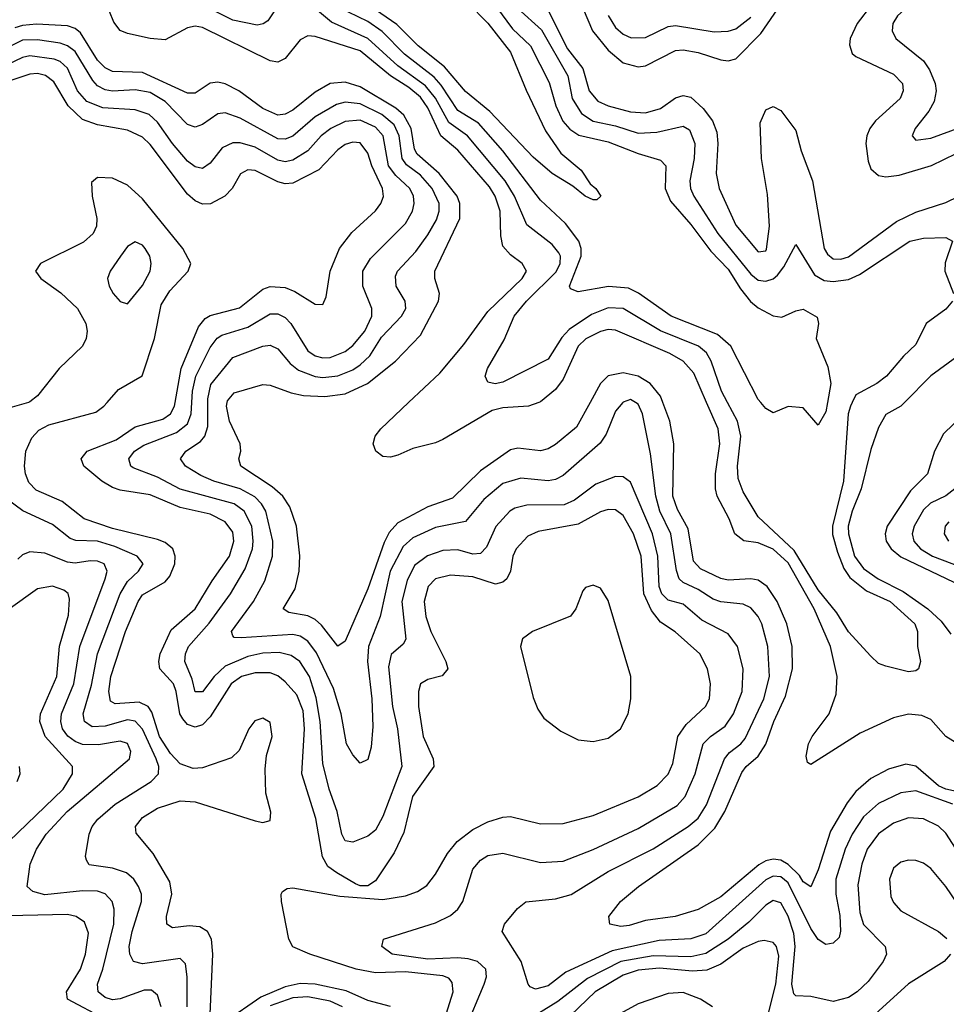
# Model space of a CAD drawing. Header units: inches. Extents: x 990535 to 1117859, y 769386 to 892122.
# Tile 516 of 656: x 1062763 to 1065231, y 828396 to 831020. Entities that reach past the tile are written whole.
import ezdxf

# ---------------------------------------------------------------- set-up
doc = ezdxf.new("R2010")
doc.units = ezdxf.units.IN
doc.header["$MEASUREMENT"] = 0
doc.layers.add('B0862', color=7, linetype='Continuous')
doc.layers.add('B0863', color=7, linetype='Continuous')

msp = doc.modelspace()

# ---------------------------------------------------------------- linework, layer by layer
at = {"layer": 'B0862', "color": 5}
for points, elevation in [([(1062785.7, 830000), (1062730, 829983.4), (1062630, 829983.7), (1062607.6, 829972.4), (1062598.5, 829941.5), (1062599, 829890), (1062621, 829770), (1062610, 829709.7), (1062590, 829679.9), (1062570, 829677.5), (1062550, 829684.9), (1062530, 829701), (1062478.4, 829790), (1062376, 829930), (1062340.4, 829960.4), (1062287.9, 829987.9), (1062273.2, 830000)], 2720), ([(1063269.9, 828369.9), (1063277.4, 828530), (1063273.3, 828570), (1063262.6, 828590), (1063242.5, 828602.5), (1063214.2, 828605.8), (1063170, 828600.4), (1063154.4, 828610), (1063153.6, 828630), (1063168, 828690), (1063162.8, 828722.8), (1063117.9, 828797.9), (1063072.6, 828852.6), (1063071.5, 828870), (1063090, 828894.2), (1063130, 828919.3), (1063190, 828938.2), (1063230, 828935.8), (1063390, 828884.9), (1063410, 828881), (1063430, 828886.3), (1063431.3, 828908.7), (1063418.5, 828958.5), (1063416.8, 829023.2), (1063420.5, 829059.5), (1063434.9, 829110), (1063430, 829146.8), (1063410, 829158.7), (1063388.7, 829151.3), (1063373, 829130), (1063347.2, 829072.8), (1063327.2, 829052.8), (1063250, 829026.3), (1063224.4, 829024.4), (1063190, 829036.8), (1063164.4, 829064.4), (1063134.8, 829110), (1063114.5, 829174.5), (1063104.4, 829190), (1063081, 829201), (1063017, 829197), (1063004.2, 829204.2), (1062999.8, 829230), (1063005.6, 829270), (1063044.4, 829390), (1063078.1, 829470), (1063090, 829487.8), (1063150, 829522), (1063162.9, 829537.1), (1063175.6, 829570), (1063177.2, 829590), (1063170.9, 829610), (1063150, 829626.9), (1063130, 829634.9), (1063010, 829664.3), (1062934, 829690), (1062876, 829736), (1062806.6, 829766.6), (1062787.1, 829787.1), (1062778.3, 829810), (1062775.4, 829830), (1062779.3, 829870), (1062794.6, 829905.4), (1062813.8, 829926.2), (1062839.9, 829940.1), (1062965.7, 829974.3), (1062986.5, 829990), (1062995.4, 830000)], 2720), ([(1063898.4, 828370), (1063917.2, 828430), (1063914.6, 828454.6), (1063905.9, 828465.9), (1063890, 828472.2), (1063790, 828483), (1063710, 828480.2), (1063659.1, 828490), (1063535.5, 828530), (1063489.9, 828549.9), (1063479.8, 828570), (1063460.3, 828670), (1063459.2, 828690), (1063462.9, 828697.1), (1063474.7, 828705.3), (1063490, 828707), (1063615.3, 828684.7), (1063730, 828675.8), (1063790, 828685), (1063822.7, 828697.3), (1063846.9, 828713.1), (1063870, 828742.9), (1063901.8, 828798.2), (1063928.4, 828830), (1063970, 828862.2), (1064010, 828882.1), (1064050, 828895.3), (1064070, 828896.4), (1064150, 828877.5), (1064210, 828878.3), (1064290, 828899.4), (1064410, 828949.3), (1064461, 828979), (1064490.2, 829009.8), (1064502.2, 829037.8), (1064515.7, 829110), (1064538.4, 829141.6), (1064589.9, 829190), (1064599.9, 829210), (1064602.8, 829250), (1064595.1, 829290), (1064574.8, 829330), (1064509, 829389), (1064470, 829414.3), (1064446, 829446), (1064425.1, 829490), (1064418.2, 829590), (1064397.9, 829650), (1064370, 829698.6), (1064350, 829713.6), (1064330, 829715.1), (1064310, 829708.7), (1064250, 829676), (1064144, 829656), (1064115.9, 829644.1), (1064085.1, 829610), (1064076.3, 829590), (1064069.6, 829550), (1064060.1, 829530), (1064050, 829521.3), (1064030, 829515.9), (1063970, 829535.6), (1063910, 829539.6), (1063870.4, 829529.6), (1063850.7, 829509.3), (1063840.2, 829470), (1063844.2, 829430), (1063857.8, 829390), (1063898.2, 829310), (1063903.2, 829290), (1063888.3, 829271.7), (1063850, 829262), (1063830.2, 829250), (1063825.1, 829230), (1063825.2, 829190), (1063837.2, 829110), (1063863.8, 829050), (1063866.2, 829030), (1063809.4, 828950), (1063785.6, 828854.4), (1063759.9, 828800.1), (1063710, 828725), (1063690, 828712), (1063670, 828712.1), (1063657.3, 828717.3), (1063607, 828747), (1063583.8, 828763.8), (1063569.3, 828789.3), (1063551.3, 828891.3), (1063514, 829010), (1063521.3, 829130), (1063517.9, 829177.9), (1063501, 829221), (1063470, 829255.2), (1063450, 829271.1), (1063430, 829279.1), (1063390, 829279.8), (1063353.1, 829270), (1063326.3, 829250), (1063270, 829162.2), (1063250, 829140.7), (1063230, 829134.5), (1063210, 829141.9), (1063196.9, 829156.9), (1063189, 829170), (1063179.3, 829230), (1063172, 829250), (1063135.6, 829290), (1063133.2, 829310), (1063137.1, 829330), (1063165.7, 829394.3), (1063230, 829450.5), (1063274.9, 829525.1), (1063321.8, 829590), (1063333.4, 829630), (1063330, 829654), (1063310, 829682), (1063270, 829702.2), (1063190, 829720.4), (1063110, 829753.8), (1063030, 829765.9), (1063010, 829773.4), (1062981.1, 829790), (1062933.1, 829830), (1062926.1, 829850), (1062942.1, 829870), (1063019.3, 829900.7), (1063070, 829935.4), (1063144.2, 829955.8), (1063164.6, 829970), (1063175.3, 829990), (1063177.1, 830000)], 2680), ([(1063949.1, 828329.1), (1063999.7, 828450), (1064006.1, 828470), (1064004.3, 828490), (1063981.8, 828510), (1063957.4, 828517.4), (1063930, 828520.3), (1063850, 828516.6), (1063754.5, 828530), (1063727.4, 828550), (1063731.5, 828570), (1063870, 828613.6), (1063910, 828633), (1063929.9, 828650), (1063942.7, 828670), (1063970, 828756.5), (1063990, 828780.1), (1064010, 828792.7), (1064050, 828798.8), (1064150, 828773.8), (1064210, 828777.8), (1064290, 828809.2), (1064410, 828864.9), (1064513.7, 828926.3), (1064535.3, 828950), (1064562, 829010), (1064583.4, 829090), (1064603, 829110), (1064642.3, 829137.7), (1064664.2, 829170), (1064686.9, 829230), (1064689.5, 829290), (1064674.6, 829350), (1064650, 829383.4), (1064579.6, 829419.6), (1064530, 829462.1), (1064490, 829472.8), (1064473.1, 829490), (1064465.9, 829510), (1064462.8, 829590), (1064448.7, 829650), (1064390, 829787.4), (1064370, 829801.7), (1064350, 829802.6), (1064297.8, 829782.2), (1064240.4, 829739.6), (1064213.1, 829726.9), (1064113.3, 829726.7), (1064081.6, 829718.4), (1064068.3, 829710), (1064031, 829669), (1064005.7, 829614.3), (1063990, 829597.1), (1063970, 829596), (1063930, 829607.2), (1063890, 829605.4), (1063848.5, 829591.5), (1063814.3, 829565.7), (1063794.4, 829525.6), (1063780.7, 829470), (1063790.8, 829369.2), (1063783.7, 829356.3), (1063752, 829328), (1063744.8, 829295.2), (1063755.4, 829190), (1063768.7, 829130), (1063780.6, 829030), (1063730, 828896.5), (1063710, 828860.3), (1063690, 828844.4), (1063650, 828828.1), (1063630, 828832.1), (1063621.1, 828850), (1063608.5, 828910), (1063587, 828970), (1063570, 829037.6), (1063562.8, 829150), (1063552.5, 829212.5), (1063534.3, 829270), (1063508.5, 829310), (1063486, 829326), (1063454, 829334), (1063410, 829332.2), (1063370, 829323.1), (1063310, 829297.5), (1063280.6, 829270), (1063250, 829229.2), (1063230, 829228.6), (1063222.4, 829262.4), (1063202.2, 829310), (1063203.9, 829330), (1063212, 829350), (1063267.7, 829412.3), (1063324.2, 829490), (1063363.5, 829556.5), (1063382.5, 829610), (1063384.9, 829630), (1063380.7, 829670), (1063360.3, 829710), (1063334.2, 829730), (1063190, 829768.6), (1063130, 829800.5), (1063065.3, 829825.3), (1063058.3, 829830), (1063053.1, 829850), (1063068.8, 829870), (1063093.5, 829886.5), (1063180.4, 829919.6), (1063210, 829942.7), (1063219.6, 829970), (1063221.1, 830000)], 2660), ([(1064369.2, 830000), (1064350, 829976.8), (1064324.5, 829915.5), (1064308.5, 829891.5), (1064210, 829805), (1064190, 829794.6), (1064170, 829791.4), (1064097.9, 829797.9), (1064050, 829783.8), (1063998.9, 829741.1), (1063950, 829683.1), (1063870, 829666.7), (1063810, 829639), (1063784.2, 829615.8), (1063749.2, 829550), (1063722.6, 829430), (1063691.8, 829350), (1063689, 829310), (1063700.5, 829210), (1063703.5, 829136.5), (1063698.6, 829081.4), (1063690, 829048.2), (1063670, 829038.5), (1063650, 829061.1), (1063633.6, 829090), (1063618.9, 829170), (1063598.2, 829238.2), (1063553.1, 829333.1), (1063530, 829364.1), (1063510, 829377.2), (1063490, 829382.1), (1063352.7, 829372.7), (1063333.8, 829373.8), (1063330, 829378.4), (1063327.1, 829390), (1063385.5, 829470), (1063415.2, 829524.8), (1063435.8, 829590), (1063436.8, 829630), (1063418.2, 829710), (1063406.7, 829730), (1063388.6, 829748.6), (1063350, 829770), (1063279.4, 829790), (1063244.9, 829804.9), (1063204.3, 829830), (1063191.3, 829850), (1063205.6, 829870), (1063244, 829896), (1063255.7, 829910), (1063263.8, 829936.2), (1063263.7, 830000)], 2640), ([(1064282, 830000), (1064245.9, 829934.1), (1064190, 829887.9), (1064170, 829876), (1064150, 829871.4), (1064090, 829877.7), (1064070, 829873.5), (1063990, 829817.6), (1063915.5, 829744.5), (1063850, 829721.9), (1063770, 829678.9), (1063746.4, 829653.6), (1063733.2, 829626.8), (1063690, 829503.2), (1063630, 829363.9), (1063610, 829350.7), (1063566.8, 829406.8), (1063550, 829421.8), (1063530, 829431.1), (1063479.9, 829439.9), (1063464.1, 829450), (1063496.6, 829503.4), (1063506.7, 829550), (1063509, 829591), (1063499.7, 829670), (1063481.9, 829721.9), (1063463.8, 829750), (1063435.5, 829775.5), (1063351.4, 829830), (1063346.3, 829850), (1063351.6, 829870), (1063349.9, 829890), (1063321.5, 829950), (1063313.2, 829990), (1063315.2, 830000)], 2620), ([(1064145.2, 830000), (1064117.6, 829990), (1064050, 829985.8), (1064021.4, 829978.6), (1063890, 829901.4), (1063870, 829892.1), (1063810, 829877.3), (1063770, 829859.3), (1063750, 829854.2), (1063730, 829856), (1063711.3, 829870), (1063703.8, 829890), (1063709.1, 829910), (1063724.3, 829930), (1063798.7, 830000)], 2580), ([(1065248.5, 828930), (1065150, 828965.1), (1065110, 828960.1), (1065050, 828931.3), (1065010, 828895.6), (1064979.9, 828850), (1064961.7, 828810), (1064937, 828730), (1064936.3, 828690), (1064947.3, 828632.7), (1064948.9, 828591.1), (1064945.2, 828574.8), (1064930, 828559.5), (1064910, 828555.6), (1064890, 828568.7), (1064870, 828598.7), (1064810, 828719.8), (1064790, 828736.1), (1064770, 828738.2), (1064750, 828728.4), (1064590, 828584.1), (1064550, 828571.1), (1064466.2, 828566.2), (1064341, 828539), (1064217.6, 828482.4), (1064170, 828445.8), (1064136.4, 828436.4), (1064122.7, 828442.7), (1064116.8, 828450), (1064098.8, 828510), (1064048.2, 828590), (1064053.7, 828610), (1064088.6, 828651.4), (1064111, 828669), (1064190, 828677.3), (1064231.4, 828688.6), (1064330.6, 828750), (1064450, 828810.4), (1064543.1, 828870), (1064570, 828892.2), (1064592.5, 828927.5), (1064640.1, 829050), (1064653, 829067), (1064684, 829090), (1064695.5, 829104.5), (1064744.5, 829210), (1064759.8, 829270), (1064755.9, 829350), (1064739.5, 829410), (1064729.9, 829430), (1064710, 829453), (1064690, 829462.6), (1064630, 829468.9), (1064610, 829475.7), (1064570, 829501.5), (1064530, 829519.9), (1064519.2, 829530), (1064511.8, 829551.8), (1064497.1, 829650), (1064468.2, 829710), (1064456.8, 829750), (1064443.3, 829863.3), (1064421.4, 829970), (1064410, 829995.6), (1064402.7, 830000)], 2640), ([(1065290, 828956.4), (1065230, 828970), (1065210, 828978.8), (1065150, 829030.9), (1065123.5, 829036.5), (1065076.8, 829023.2), (1065030, 828997.6), (1064990, 828963.6), (1064967, 828933), (1064922.6, 828857.4), (1064890, 828754.6), (1064870, 828709.8), (1064850, 828722.5), (1064839.6, 828739.6), (1064810, 828768.6), (1064790, 828780), (1064770, 828782.9), (1064750, 828778.7), (1064732, 828768), (1064630, 828682.5), (1064570, 828649.1), (1064508.4, 828630), (1064430, 828619.9), (1064386.1, 828606.1), (1064364.1, 828604.1), (1064334.5, 828610), (1064332.1, 828630), (1064362.9, 828670), (1064411.2, 828710), (1064570, 828821.1), (1064614.6, 828865.4), (1064640.9, 828910), (1064686.1, 829013.9), (1064697.7, 829030), (1064730, 829057.5), (1064750, 829089.5), (1064771.6, 829150), (1064802.9, 829217.1), (1064821.5, 829290), (1064820.5, 829350), (1064806.2, 829410), (1064780.2, 829470), (1064753.9, 829510), (1064730, 829526), (1064710.2, 829530.2), (1064650, 829526.3), (1064630, 829530.5), (1064576.5, 829556.5), (1064557.5, 829577.5), (1064543.1, 829663.1), (1064514.6, 829714.6), (1064502.7, 829750), (1064505.2, 829890), (1064494.6, 829950), (1064476.2, 830000)], 2620), ([(1065266.7, 829086.7), (1065230, 829109.9), (1065190, 829154.8), (1065165.9, 829165.9), (1065130, 829169.2), (1065090, 829159.6), (1065001.2, 829118.8), (1064870, 829035.1), (1064861, 829041), (1064857.3, 829057.3), (1064864.3, 829090), (1064873.7, 829110), (1064918.7, 829170), (1064937.2, 829222.8), (1064939.9, 829270), (1064922.8, 829350), (1064878.9, 829450), (1064810, 829572.6), (1064770, 829609.3), (1064730, 829625.5), (1064691.4, 829631.4), (1064667.4, 829650), (1064652.4, 829690), (1064620.8, 829750), (1064615.7, 829770), (1064616.1, 829810), (1064627.9, 829890), (1064623.3, 829930), (1064592.4, 830000)], 2580), ([(1064980.4, 830000), (1064975.7, 829990), (1064969.2, 829970), (1064956.7, 829790), (1064928, 829670), (1064927.7, 829647.7), (1064940.8, 829600.8), (1064957.6, 829557.6), (1064973.8, 829533.8), (1065018.1, 829498.1), (1065081.6, 829470), (1065147.4, 829410), (1065154.3, 829390), (1065154.4, 829350), (1065162.4, 829310), (1065157.3, 829290), (1065150, 829285.1), (1065130, 829282.4), (1065070, 829296.9), (1065050, 829304.2), (1065030, 829323.5), (1064970, 829389), (1064939.1, 829439.1), (1064890, 829500.3), (1064825.3, 829605.3), (1064730, 829695.6), (1064690, 829761.8), (1064676.9, 829796.9), (1064675, 829830), (1064683.6, 829910), (1064674.6, 829950), (1064648, 830000)], 2560), ([(1064914.6, 830000), (1064910, 829974.5), (1064890, 829939.3), (1064850, 829985.2), (1064810, 829989.3), (1064770, 829972.7), (1064750, 829983.6), (1064736.5, 830000)], 2540), ([(1065119.5, 830000), (1065110, 829990.4), (1065070, 829967.9), (1065050, 829933.6), (1065030, 829874.8), (1065004, 829770), (1064979.8, 829710), (1064969.8, 829670), (1064970.4, 829649.6), (1064986.3, 829590), (1065010, 829557.7), (1065049.3, 829530), (1065116.1, 829496.1), (1065181.5, 829450), (1065217.1, 829417.1), (1065242.7, 829382.7)], 2580), ([(1065304.8, 829995.2), (1065223.7, 829916.3), (1065199.2, 829870), (1065180.8, 829810), (1065135.4, 829764.6), (1065073.1, 829670), (1065068.1, 829650), (1065071.1, 829630), (1065084.4, 829610), (1065110, 829588.8), (1065290, 829502.3)], 2620), ([(1065253.6, 829770), (1065230, 829751.1), (1065188.5, 829731.5), (1065170, 829713.9), (1065145.1, 829670), (1065139.9, 829650), (1065144.5, 829630), (1065161.9, 829610), (1065194.3, 829590), (1065330, 829539.3)], 2640), ([(1063208.6, 828390), (1063208.8, 828470), (1063204.1, 828504.1), (1063190, 828518.2), (1063090, 828504.6), (1063065.4, 828510), (1063055.6, 828530), (1063054.1, 828550), (1063061.9, 828590), (1063087.1, 828670), (1063086.8, 828690), (1063079.4, 828710), (1063066.6, 828730), (1063046.7, 828746.7), (1063010, 828758.9), (1062948, 828768), (1062940.4, 828780.4), (1062938, 828790), (1062947.9, 828850), (1062955.7, 828870), (1062970.5, 828890), (1063017.3, 828930), (1063112.6, 828990), (1063132.6, 829010), (1063133.3, 829030), (1063126.4, 829050), (1063089.3, 829129.3), (1063070.5, 829150.5), (1063050, 829153.9), (1062990, 829137.3), (1062955.9, 829135.9), (1062934.9, 829150), (1062931.6, 829170), (1062953.5, 829246.5), (1062969.7, 829330), (1063030.2, 829489.8), (1063050, 829522.6), (1063079, 829550), (1063091.6, 829570), (1063075.8, 829590), (1063016.3, 829616.3), (1062970, 829630), (1062912.5, 829632.5), (1062897.1, 829637.1), (1062850, 829675.1), (1062771.1, 829711.1), (1062730, 829741.5)], 2740), ([(1065237.8, 829682.2), (1065227.7, 829670), (1065224.9, 829650), (1065236.6, 829630)], 2660), ([(1063139.5, 828390), (1063130, 828420.3), (1063113.8, 828433.8), (1063094, 828434), (1063030, 828410.7), (1063010, 828407.9), (1062990, 828414.1), (1062971.5, 828430), (1062969.6, 828450), (1062984.1, 828490), (1063013.5, 828610), (1063014.7, 828650), (1063008.5, 828670), (1062990.5, 828690.5), (1062970, 828697.8), (1062930, 828698.7), (1062830, 828688), (1062797.2, 828697.2), (1062782.4, 828710), (1062790.5, 828770), (1062807.2, 828810), (1062832.8, 828850), (1062889.1, 828910), (1063054.8, 829050), (1063058.7, 829070), (1063050, 829091.3), (1063030, 829097.9), (1062972.1, 829087.9), (1062930, 829088.9), (1062910, 829096.3), (1062890.7, 829110.7), (1062877, 829130), (1062871.9, 829150), (1062874.3, 829170), (1062907.1, 829250), (1062923.2, 829350), (1062990.4, 829530.4), (1062995.6, 829550), (1062987.2, 829570), (1062970, 829577.3), (1062950, 829578.3), (1062910, 829571.5), (1062890, 829574.4), (1062830, 829598.7), (1062790, 829601.8), (1062770, 829593.7), (1062757.5, 829582.5)], 2760), ([(1062734, 828830), (1062878, 828970), (1062903.5, 829010), (1062903.2, 829030), (1062830.8, 829110), (1062816.3, 829150), (1062817.7, 829170), (1062861.6, 829270), (1062869, 829351), (1062892.8, 829432.8), (1062895.7, 829475.7), (1062891.3, 829491.3), (1062880, 829500), (1062850, 829510.4), (1062810, 829503.6), (1062732.3, 829447.7)], 2780), ([(1062755.6, 828990), (1062763.5, 829010), (1062762.5, 829030)], 2820), ([(1065324.5, 828704.5), (1065230, 828852.5), (1065210, 828871), (1065170, 828890.8), (1065130, 828892.8), (1065090, 828879), (1065050, 828850.8), (1065020.1, 828810), (1065006.2, 828770), (1064995.1, 828715.1), (1065000.7, 828640.7), (1065010, 828608.8), (1065067.9, 828550), (1065071.5, 828530), (1065062.8, 828510), (1065022.7, 828457.3), (1064993.9, 828430), (1064970, 828414.9), (1064930, 828403.8), (1064870, 828417.4), (1064830, 828418.5), (1064824.4, 828424.4), (1064819.1, 828450), (1064828.7, 828550), (1064825.1, 828585.1), (1064810, 828631.2), (1064790, 828666.5), (1064770, 828672.7), (1064750, 828660.6), (1064705.1, 828614.9), (1064649.7, 828570), (1064590, 828531.9), (1064550, 828522.9), (1064450, 828525.9), (1064363.6, 828510), (1064275, 828465), (1064196.1, 828403.9), (1064110, 828350.4)], 2660), ([(1065278.5, 828638.5), (1065229.9, 828710), (1065190, 828758), (1065170, 828772.5), (1065150, 828779.9), (1065130, 828780.5), (1065110, 828774.9), (1065090, 828758.7), (1065079.8, 828730), (1065083.2, 828683.2), (1065090, 828667.2), (1065110, 828645.1), (1065210.1, 828590.1), (1065232.1, 828572.1)], 2680), ([(1062990, 828356.5), (1062889.9, 828410), (1062887.2, 828430), (1062924.2, 828490), (1062937.8, 828530), (1062945.8, 828585.8), (1062935.1, 828615.1), (1062913.1, 828630), (1062890, 828635.2), (1062691.1, 828631.1)], 2780), ([(1064751.8, 828351.8), (1064776.5, 828450), (1064784.7, 828524.7), (1064778.3, 828550), (1064770, 828560.9), (1064746, 828566), (1064730, 828563.5), (1064690, 828545.9), (1064630, 828503.2), (1064592.8, 828487.2), (1064554.9, 828485.1), (1064467, 828493), (1064410, 828487.5), (1064370, 828474.4), (1064296, 828430), (1064230, 828366.7)], 2680), ([(1065241.8, 828530), (1065225.5, 828510), (1065130, 828450.9), (1065041.2, 828370)], 2680), ([(1063750.2, 828390.2), (1063690, 828406.1), (1063632.2, 828432.2), (1063550, 828449.6), (1063510, 828451.9), (1063470, 828442.6), (1063404.9, 828415.1), (1063310, 828349.9)], 2720), ([(1063622.3, 828390), (1063590, 828405.1), (1063530, 828416.4), (1063490, 828413.4), (1063430, 828392.6)], 2740), ([(1064608, 828390), (1064576.6, 828410), (1064530, 828427.5), (1064490, 828425.1), (1064410, 828397.6), (1064353.2, 828366.8)], 2720)]:
    msp.add_lwpolyline(points, dxfattribs=dict(at, elevation=elevation))
at = {"layer": 'B0862', "color": 5, "elevation": 2720}
msp.add_lwpolyline([(1064290, 829512.8), (1064270, 829507.3), (1064262.4, 829497.6), (1064244.5, 829450), (1064229.7, 829430.3), (1064128.4, 829390), (1064101.8, 829370), (1064096.8, 829350), (1064130, 829213.7), (1064142.7, 829182.7), (1064158.8, 829158.8), (1064203.9, 829123.9), (1064250, 829101.4), (1064290, 829096.3), (1064330, 829105.5), (1064363.2, 829130), (1064383.2, 829170), (1064390.4, 829210.4), (1064390.9, 829270), (1064330, 829472), (1064310, 829505)], close=True, dxfattribs=at)
at = {"layer": 'B0863', "color": 5}
for points, elevation in [([(1063901.6, 831121.6), (1064010, 831010.1), (1064070, 830933), (1064111.7, 830831.7), (1064163.2, 830723.2), (1064204.2, 830664.2), (1064258.6, 830618.6), (1064282.2, 830582.2), (1064297.1, 830570), (1064310.7, 830550), (1064299.9, 830540.1), (1064290, 830539.7), (1064268.5, 830550), (1064236.3, 830576.3), (1064180.7, 830610), (1064130, 830653.4), (1064014.8, 830774.8), (1063950, 830828.3), (1063893.8, 830893.8), (1063824, 830950), (1063767.2, 831007.2), (1063710, 831046.3)], 2520), ([(1065250, 831134.2), (1065230, 831118), (1065145.3, 831070), (1065101.4, 831030), (1065088.9, 831010), (1065086.9, 830990), (1065096.6, 830970), (1065170.3, 830910.3), (1065186.5, 830886.5), (1065201.6, 830850), (1065204.1, 830830), (1065198.5, 830801.5), (1065184.1, 830775.9), (1065147.8, 830730), (1065139.6, 830710), (1065150, 830699), (1065190, 830704), (1065270, 830733)], 2640), ([(1064241.6, 831101.6), (1064288.7, 830990), (1064330, 830938.7), (1064370, 830905.1), (1064410, 830893.9), (1064430, 830896.5), (1064510, 830937.3), (1064530, 830939.7), (1064570, 830932.5), (1064630, 830912.7), (1064650, 830910.1), (1064670, 830915.4), (1064736.6, 830983.4), (1064790, 831059.8)], 2620), ([(1065070.1, 831110), (1064993.1, 831010), (1064975.2, 830970), (1064972.9, 830952.9), (1064980.6, 830930), (1064990, 830922), (1065090, 830874.9), (1065113.9, 830850), (1065116.3, 830830), (1065107.9, 830810), (1065042, 830750), (1065027.2, 830730), (1065019.4, 830710), (1065016.5, 830690), (1065022.4, 830642.4), (1065030, 830622.2), (1065050, 830604.2), (1065070, 830600.7), (1065105.2, 830605.2), (1065191.1, 830631.1), (1065290, 830678.9)], 2620), ([(1063798.7, 830000), (1063881.8, 830078.2), (1063946.1, 830153.9), (1064010, 830242.4), (1064101.2, 830330), (1064112.9, 830350), (1064101, 830370), (1064070, 830392.9), (1064050, 830416.4), (1064044.1, 830444.1), (1064042.4, 830510), (1064029.4, 830550), (1064014.1, 830574.1), (1063930, 830671.8), (1063884.2, 830710), (1063850, 830785.3), (1063830, 830813.3), (1063799.4, 830839.4), (1063750, 830870.6), (1063670, 830936.5), (1063550, 830975.2), (1063530, 830976.7), (1063510, 830966.3), (1063470, 830916.1), (1063450, 830907), (1063430, 830909.9), (1063250, 830999.2), (1063230, 831002.5), (1063210, 830998.3), (1063150, 830966.5), (1063110.5, 830969.5), (1063050, 830982.7), (1063030, 830991.3), (1063013.3, 831013.3), (1062990.3, 831070.3)], 2580), ([(1064648, 830000), (1064631.9, 830030), (1064604.9, 830110), (1064592.1, 830132.1), (1064570.9, 830150), (1064470, 830190.7), (1064370.4, 830250.4), (1064330, 830251.9), (1064285.9, 830234.1), (1064226, 830194), (1064207.2, 830172.8), (1064170, 830115.4), (1064050, 830054), (1064029.4, 830049.4), (1064010, 830054), (1064002.4, 830070), (1064009.2, 830090), (1064052.8, 830167.2), (1064080.1, 830230), (1064112.3, 830270), (1064191.9, 830348.1), (1064202.5, 830370), (1064203.1, 830390), (1064198.8, 830398.8), (1064180.8, 830420.8), (1064113.5, 830473.5), (1064081.1, 830550), (1064055.9, 830590), (1063955.8, 830710), (1063905.5, 830745.5), (1063870.3, 830810.3), (1063843.9, 830843.9), (1063770, 830897.1), (1063690, 830969.5), (1063592.8, 831012.8), (1063530, 831065.2)], 2560), ([(1063450, 831057), (1063423.7, 831016.3), (1063411.6, 831008.4), (1063394.8, 831005.2), (1063330, 831018.8), (1063256.2, 831056.2)], 2560), ([(1064736.5, 830000), (1064730, 830007.8), (1064657, 830150), (1064621.2, 830181.2), (1064498.1, 830230), (1064410.9, 830290.9), (1064384, 830304), (1064331.3, 830308.7), (1064250, 830294.9), (1064230, 830302.4), (1064227.6, 830310), (1064258.1, 830390), (1064258.6, 830410), (1064252.2, 830430), (1064216.6, 830476.6), (1064150, 830538.7), (1064050, 830670.3), (1063984.4, 830744.4), (1063930, 830777.6), (1063885.4, 830845.4), (1063866.4, 830866.4), (1063787.7, 830927.7), (1063728.2, 830988.2), (1063690, 831015.1), (1063612.5, 831052.5)], 2540), ([(1064032.9, 831052.9), (1064075.6, 830995.6), (1064123.3, 830950), (1064172.8, 830852.8), (1064190.6, 830790), (1064209.7, 830749.7), (1064228.3, 830728.3), (1064251.9, 830711.9), (1064330, 830694.5), (1064410, 830663.1), (1064470, 830645.7), (1064484.1, 830630), (1064482.4, 830570), (1064496.1, 830536.1), (1064550, 830474.5), (1064603.3, 830403.3), (1064650, 830355.4), (1064682.3, 830302.3), (1064709, 830269), (1064730, 830251.8), (1064770, 830230.7), (1064793.2, 830226.8), (1064830, 830244.2), (1064850, 830248.4), (1064887.1, 830227.1), (1064890.7, 830210.7), (1064884.2, 830170), (1064915.2, 830095.2), (1064923.8, 830050), (1064914.6, 830000)], 2540), ([(1064090, 831049.7), (1064152.3, 830992.3), (1064223.2, 830870), (1064234.5, 830810), (1064258.8, 830770), (1064290, 830749.8), (1064350, 830736.6), (1064410, 830717.1), (1064460.1, 830719.9), (1064530, 830736.3), (1064546.5, 830726.5), (1064560.8, 830690), (1064559.6, 830650), (1064547.6, 830590), (1064549.7, 830570), (1064558.5, 830550), (1064622.5, 830450), (1064710, 830341.9), (1064730, 830325.6), (1064750, 830322.7), (1064770, 830329.4), (1064781.1, 830338.9), (1064798.5, 830361.5), (1064830, 830421.1), (1064879.8, 830339.8), (1064905.2, 830325.2), (1064930, 830322.5), (1064970, 830327.9), (1064999.4, 830340.6), (1065134, 830430), (1065170, 830437.4), (1065230, 830439.5), (1065247.7, 830430), (1065228, 830372), (1065226.8, 830350), (1065250.3, 830290)], 2560), ([(1064170, 831044), (1064221.8, 830941.8), (1064262.3, 830890), (1064279.2, 830830), (1064302.3, 830802.3), (1064329.8, 830789.8), (1064390, 830774.6), (1064430, 830771.3), (1064470, 830783.2), (1064510, 830811.2), (1064530, 830817.6), (1064550, 830813), (1064583.4, 830783.4), (1064608.4, 830750), (1064619.7, 830719.7), (1064622.7, 830690), (1064617.7, 830610), (1064625.8, 830570), (1064670, 830471.9), (1064730, 830400.8), (1064750, 830403.8), (1064752, 830408), (1064760.2, 830470), (1064754.4, 830554.4), (1064738.9, 830650), (1064734.7, 830745.3), (1064750, 830779.5), (1064770, 830788.7), (1064790, 830778), (1064830, 830724.9), (1064844.7, 830670), (1064874.7, 830590), (1064905.4, 830410), (1064914.6, 830394.6), (1064930, 830382.9), (1064950, 830381.9), (1064970, 830388.1), (1065098.3, 830481.7), (1065150, 830506.7), (1065230, 830532.4), (1065362.5, 830597.5)], 2580), ([(1064330, 831030.9), (1064350, 830999), (1064370, 830980.8), (1064391.2, 830971.2), (1064430, 830972.4), (1064490, 831001.4), (1064510, 831004.2), (1064612.5, 830987.5), (1064650, 830988.9), (1064670, 830995.6), (1064710, 831026.7)], 2640), ([(1063315.2, 830000), (1063316, 830004), (1063334.3, 830025.7), (1063410, 830047.7), (1063430, 830045.7), (1063485.4, 830025.4), (1063518.5, 830018.5), (1063575.4, 830015.4), (1063630, 830022.6), (1063689.4, 830050.6), (1063763.7, 830110), (1063830, 830179), (1063878.4, 830270), (1063881.1, 830290), (1063868.8, 830330), (1063868.5, 830350), (1063934.8, 830490), (1063935.2, 830530), (1063927.6, 830550), (1063880.1, 830610), (1063821.3, 830661.3), (1063814.5, 830674.5), (1063805.3, 830730), (1063785.7, 830765.7), (1063764.3, 830784.3), (1063670, 830840.8), (1063630, 830853.7), (1063590, 830849.6), (1063550, 830826.6), (1063490, 830778.4), (1063470, 830767.9), (1063450, 830765.8), (1063410, 830782.8), (1063346.6, 830830), (1063310, 830849.2), (1063290, 830853.1), (1063270, 830850.3), (1063230, 830824), (1063210, 830824.1), (1063090, 830878.7), (1063010, 830881.9), (1062990, 830891.6), (1062970, 830911.8), (1062924.4, 830984.4), (1062910, 830996.6), (1062890, 831003.5), (1062807.8, 831007.8), (1062770, 831004.7), (1062750, 830998.3)], 2620), ([(1063263.7, 830000), (1063263.7, 830010), (1063272, 830048), (1063330, 830119.6), (1063410, 830149.6), (1063430, 830152.9), (1063450, 830143.1), (1063483.5, 830103.5), (1063505.7, 830085.7), (1063550, 830069.1), (1063570, 830066.7), (1063610, 830071), (1063650, 830087), (1063670, 830100.4), (1063695.6, 830124.4), (1063726.5, 830173.5), (1063780.1, 830230), (1063791.5, 830250), (1063789.4, 830270), (1063765.6, 830310), (1063763.9, 830336.1), (1063768.9, 830350), (1063817.7, 830402.3), (1063850, 830446.3), (1063873.1, 830486.9), (1063879.9, 830510), (1063879.6, 830530), (1063861.4, 830570), (1063830, 830605.7), (1063793.1, 830633.1), (1063781.5, 830650), (1063773.9, 830710), (1063759.9, 830739.9), (1063727.5, 830767.5), (1063670, 830795.5), (1063630, 830799.8), (1063606.1, 830793.9), (1063550, 830761.2), (1063490, 830709.6), (1063470, 830701.3), (1063450, 830702.1), (1063350, 830757.1), (1063310, 830772), (1063290, 830768.5), (1063250, 830740.7), (1063230, 830733.8), (1063210, 830740.1), (1063150, 830801.5), (1063110, 830825.9), (1063070, 830833.2), (1063010, 830829.2), (1062990, 830833.1), (1062970, 830843.9), (1062957.4, 830857.4), (1062910, 830935.1), (1062890, 830950.2), (1062870, 830957.2), (1062810, 830966.4), (1062770, 830965.2), (1062690, 830926.1)], 2640), ([(1063221.1, 830000), (1063222.5, 830030), (1063231.4, 830070), (1063270, 830146), (1063288.4, 830171.6), (1063300.7, 830179.3), (1063370, 830200.4), (1063430, 830236.3), (1063450, 830236.1), (1063470, 830225.9), (1063484.6, 830210), (1063530, 830137.1), (1063550, 830123.8), (1063570, 830118.8), (1063590, 830119.6), (1063630, 830135.4), (1063650, 830151.8), (1063682.2, 830190), (1063701, 830230), (1063700.9, 830250), (1063677.1, 830310), (1063676.3, 830350), (1063696.7, 830383.3), (1063790, 830476.6), (1063809.1, 830510), (1063813.5, 830530), (1063811.6, 830550), (1063801.7, 830570), (1063764.6, 830604.6), (1063745, 830630), (1063730.4, 830710.4), (1063710, 830733.7), (1063670, 830751.8), (1063630, 830748.4), (1063591.1, 830730), (1063566.1, 830710), (1063530, 830669.9), (1063490, 830645.1), (1063470, 830641.1), (1063450, 830645.4), (1063390, 830679.7), (1063350, 830691.8), (1063330, 830692.1), (1063301.9, 830678.1), (1063270, 830637.4), (1063250, 830623.2), (1063230, 830627.9), (1063210, 830642.8), (1063170, 830689.5), (1063130, 830747.1), (1063107.1, 830767.1), (1063070, 830779.9), (1062984.5, 830784.5), (1062941.6, 830801.6), (1062916.7, 830830), (1062890.3, 830890.3), (1062870, 830908.2), (1062854.8, 830914.8), (1062790, 830923.5), (1062770, 830919.2), (1062710, 830890.8)], 2660), ([(1063177.1, 830000), (1063193, 830090), (1063239, 830201), (1063256.7, 830223.3), (1063270, 830231.3), (1063347.9, 830252.1), (1063410, 830301.6), (1063430, 830309.3), (1063470, 830305.8), (1063495.5, 830295.5), (1063550, 830262.2), (1063570, 830261.3), (1063578.9, 830281.1), (1063589.4, 830350), (1063614.1, 830410), (1063647, 830453), (1063710, 830510.8), (1063725, 830530), (1063731.3, 830548.7), (1063728.8, 830570), (1063700.3, 830630), (1063690, 830664.1), (1063670, 830691.9), (1063650, 830693.3), (1063630, 830687.3), (1063610, 830672.9), (1063559.9, 830620.1), (1063490, 830584.5), (1063470, 830582.5), (1063450, 830587.5), (1063390, 830618.3), (1063370, 830619.9), (1063350.9, 830609.1), (1063328.9, 830570), (1063309.4, 830550), (1063271, 830529), (1063250, 830528), (1063230, 830536.9), (1063210, 830554.7), (1063110, 830687), (1063090, 830707.2), (1063050, 830725.3), (1062970, 830739.8), (1062930, 830753.8), (1062891.5, 830790), (1062853.9, 830853.9), (1062831.3, 830871.3), (1062810, 830876.2), (1062790, 830874.9), (1062654.3, 830830)], 2680), ([(1062995.4, 830000), (1063025.9, 830034.1), (1063089.1, 830070.9), (1063122.1, 830170), (1063139.9, 830260.1), (1063162.7, 830297.3), (1063211.3, 830350), (1063218.5, 830370), (1063196.9, 830410), (1063090, 830542.5), (1063050, 830578.7), (1063010, 830597.1), (1062970, 830599.4), (1062954, 830586), (1062955.3, 830550), (1062968.1, 830490), (1062967.1, 830470), (1062958.2, 830450), (1062932.8, 830427.2), (1062818.3, 830370), (1062805, 830350), (1062818.9, 830330), (1062872, 830292), (1062916.6, 830250), (1062938.9, 830210), (1062942.5, 830190), (1062939.8, 830170), (1062929.5, 830150), (1062867.6, 830090), (1062810, 830017.3), (1062790, 830001.3), (1062785.7, 830000)], 2720), ([(1065247.2, 830270), (1065230, 830248.9), (1065176.9, 830210), (1065150, 830154), (1065116.7, 830123.3), (1065071.8, 830070), (1065046, 830050), (1064990, 830020.2), (1064980.4, 830000)], 2560), ([(1064592.4, 830000), (1064558, 830078), (1064529.8, 830109.8), (1064494.6, 830130), (1064350, 830192.3), (1064330, 830194.1), (1064310, 830189.4), (1064271, 830169), (1064250.2, 830149.8), (1064210, 830061.6), (1064190, 830034.4), (1064150, 830001.7), (1064145.2, 830000)], 2580), ([(1065258.9, 830121.1), (1065189.4, 830070.6), (1065119.5, 830000)], 2580), ([(1064476.2, 830000), (1064470, 830016.7), (1064442.5, 830050), (1064410, 830069.9), (1064370, 830079.2), (1064330, 830070.7), (1064309.4, 830050), (1064282, 830000)], 2620), ([(1064402.7, 830000), (1064390, 830007.7), (1064370, 830001), (1064369.2, 830000)], 2640)]:
    msp.add_lwpolyline(points, dxfattribs=dict(at, elevation=elevation))
at = {"layer": 'B0863', "color": 5, "elevation": 2740}
msp.add_lwpolyline([(1063070, 830427.7), (1063050, 830415.1), (1063031.1, 830390), (1063003.9, 830350), (1062996.9, 830330), (1063000.7, 830310), (1063011.5, 830290), (1063030, 830268.9), (1063050, 830263.1), (1063090, 830311.3), (1063110.4, 830350), (1063113.2, 830370), (1063109, 830390), (1063096.8, 830410), (1063090, 830418.8)], close=True, dxfattribs=at)

doc.saveas('drawing.dxf')
